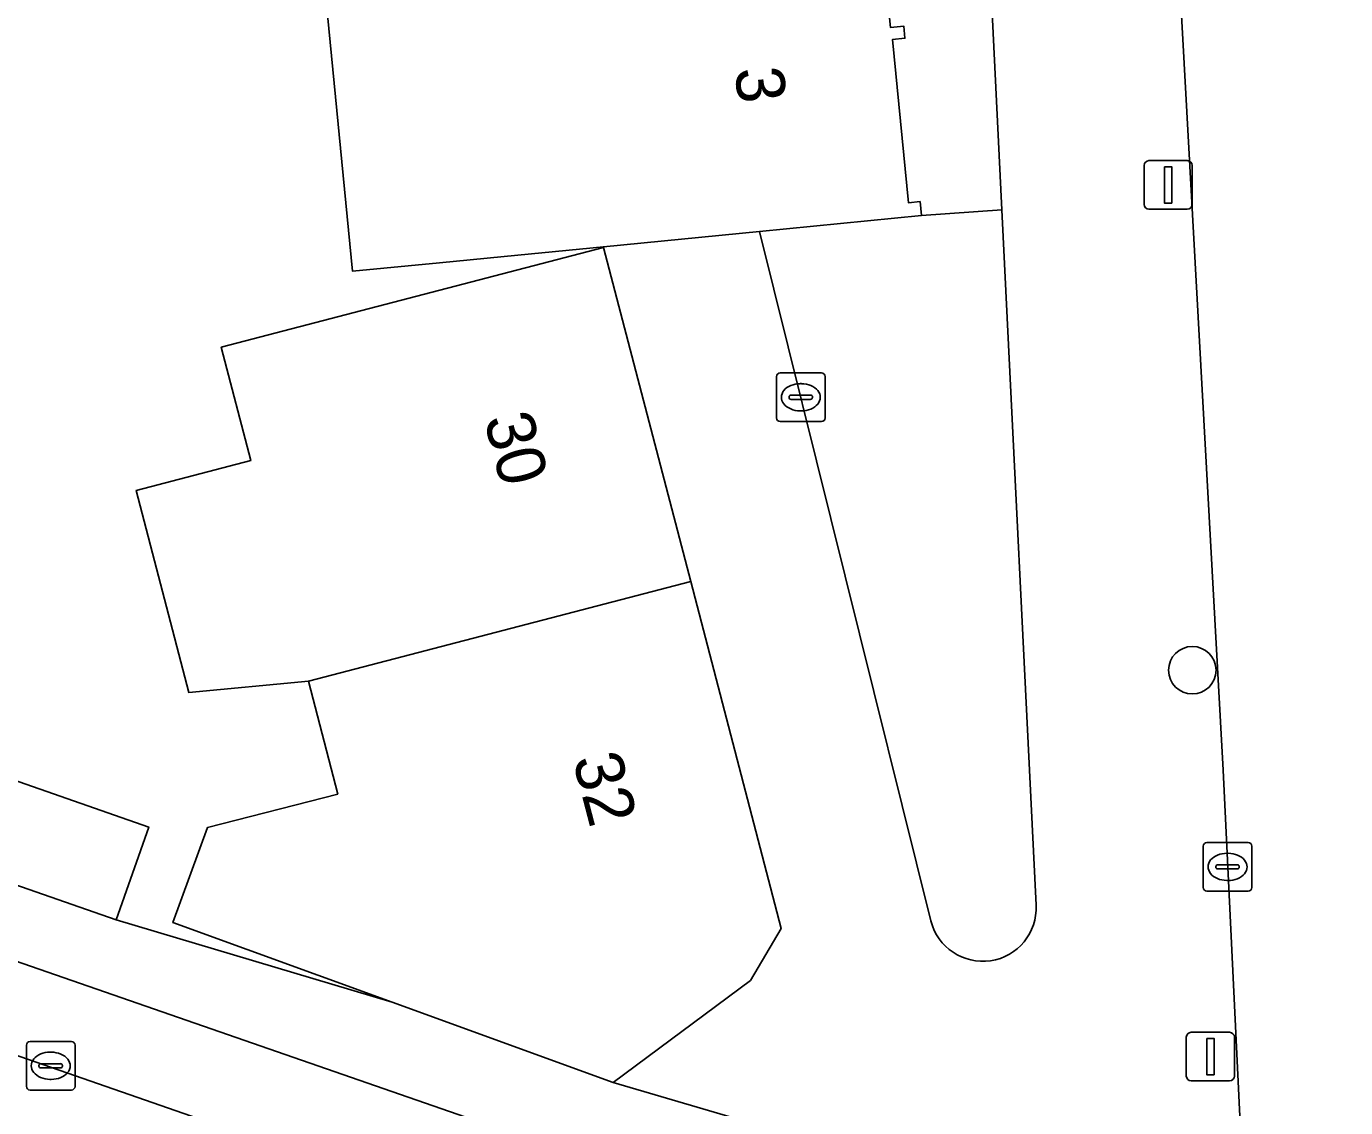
# Model space of a CAD drawing. Extents: x 160023 to 161302, y 384750 to 385707.
# Drawn here: x 160765.95 to 160793.11, y 385207.73 to 385229.99 of the extents above; entities that cross this region are included whole.
import ezdxf

# ---------------------------------------------------------------- set-up
doc = ezdxf.new("R2010")
doc.units = 0
for name, color, linetype in [('IMGEO_Boom', 7, 'Continuous'), ('IMGEO_Erf', 7, 'Continuous'), ('IMGEO_Groenvoorziening', 7, 'Continuous'), ('IMGEO_Kolk', 7, 'Continuous'), ('IMGEO_Lichtmast', 7, 'Continuous'), ('IMGEO_Muur', 7, 'Continuous'), ('IMGEO_Pand', 7, 'Continuous'), ('IMGEO_Pand_nummerreeks', 7, 'Continuous'), ('IMGEO_Parkeervlak_open', 7, 'Continuous'), ('IMGEO_Rijbaan_lokaal_open', 7, 'Continuous'), ('IMGEO_Voetpad_open', 7, 'Continuous')]:
    doc.layers.add(name, color=color, linetype=linetype)

msp = doc.modelspace()

# ---------------------------------------------------------------- linework, layer by layer
at = {"layer": 'IMGEO_Boom'}
msp.add_circle((160789.957, 385216.739), 0.489, dxfattribs=at)
at = {"layer": 'IMGEO_Erf'}
for points in [[(160783.565, 385231.748), (160783.739, 385229.972), (160784.016, 385229.999), (160784.04, 385229.749), (160783.782, 385229.724), (160784.11, 385226.363), (160784.35, 385226.387), (160784.378, 385226.098), (160786.035, 385226.217), (160784.865, 385250)], [(160762.985, 385215.424), (160768.467, 385213.51), (160767.797, 385211.6), (160773.479, 385209.904), (160768.967, 385211.544), (160769.678, 385213.501), (160772.361, 385214.19), (160771.755, 385216.515), (160769.294, 385216.28), (160768.209, 385220.44), (160770.571, 385221.056), (160769.962, 385223.39), (160777.835, 385225.445), (160777.832, 385225.458), (160776.069, 385225.286), (160774.458, 385225.128), (160772.665, 385224.953), (160772.095, 385230.802)]]:
    msp.add_lwpolyline(points, dxfattribs=at)
at = {"layer": 'IMGEO_Groenvoorziening'}
msp.add_lwpolyline([(160786.74, 385211.9), (160786.035, 385226.217), (160784.378, 385226.098), (160781.047, 385225.772), (160784.575, 385211.58)], dxfattribs=at)
msp.add_arc((160785.642, 385211.845), 1.099, 193.9219, 2.8936, dxfattribs=at)
at = {"layer": 'IMGEO_Kolk'}
for p, q in [((160781.395, 385221.933), (160781.395, 385222.785)), ((160781.47, 385222.859), (160782.322, 385222.859)), ((160782.396, 385222.785), (160782.396, 385221.933)), ((160781.697, 385222.402), (160782.095, 385222.402)), ((160781.883, 385222.639), (160781.908, 385222.639)), ((160781.654, 385222.353), (160781.654, 385222.365)), ((160782.092, 385222.316), (160781.694, 385222.316)), ((160782.138, 385222.365), (160782.138, 385222.353)), ((160782.322, 385221.859), (160781.47, 385221.859)), ((160781.906, 385222.079), (160781.881, 385222.079)), ((160790.257, 385213.191), (160791.109, 385213.191)), ((160790.182, 385212.265), (160790.182, 385213.117)), ((160790.67, 385212.971), (160790.695, 385212.971)), ((160791.183, 385213.117), (160791.183, 385212.265)), ((160790.441, 385212.685), (160790.441, 385212.697)), ((160790.879, 385212.648), (160790.481, 385212.648)), ((160790.484, 385212.734), (160790.882, 385212.734)), ((160790.925, 385212.697), (160790.925, 385212.685)), ((160790.693, 385212.411), (160790.668, 385212.411)), ((160791.109, 385212.191), (160790.257, 385212.191)), ((160766.024, 385209.096), (160766.876, 385209.096)), ((160765.949, 385208.17), (160765.949, 385209.022)), ((160766.437, 385208.876), (160766.462, 385208.876)), ((160766.95, 385209.022), (160766.95, 385208.17)), ((160766.208, 385208.59), (160766.208, 385208.602)), ((160766.646, 385208.553), (160766.248, 385208.553)), ((160766.251, 385208.639), (160766.649, 385208.639)), ((160766.692, 385208.602), (160766.692, 385208.59)), ((160766.46, 385208.316), (160766.435, 385208.316)), ((160766.876, 385208.096), (160766.024, 385208.096))]:
    msp.add_line(p, q, dxfattribs=at)
for points in [[(160781.395, 385221.933), (160781.395, 385222.785)], [(160781.47, 385222.859), (160782.322, 385222.859)], [(160782.396, 385222.785), (160782.396, 385221.933)], [(160782.322, 385221.859), (160781.47, 385221.859)], [(160790.257, 385213.191), (160791.109, 385213.191)], [(160790.182, 385212.265), (160790.182, 385213.117)], [(160791.183, 385213.117), (160791.183, 385212.265)], [(160791.109, 385212.191), (160790.257, 385212.191)], [(160766.024, 385209.096), (160766.876, 385209.096)], [(160765.949, 385208.17), (160765.949, 385209.022)], [(160766.95, 385209.022), (160766.95, 385208.17)], [(160766.876, 385208.096), (160766.024, 385208.096)]]:
    msp.add_lwpolyline(points, dxfattribs=at)
for centre, radius, start, end in [((160781.472, 385222.783), 0.0765, 91.552, 178.448), ((160781.472, 385222.783), 0.0765, 91.552, 178.448), ((160782.32, 385222.783), 0.0765, 1.552, 88.448), ((160782.32, 385222.783), 0.0765, 1.552, 88.448), ((160781.694, 385222.362), 0.0403, 85.8775, 175.7526), ((160782.099, 385222.364), 0.0386, 1.7309, 96.639), ((160781.691, 385222.352), 0.0366, 178.938, 274.7102), ((160782.095, 385222.359), 0.043, 264.8664, 352.4533), ((160781.472, 385221.935), 0.0765, 181.552, 268.448), ((160781.472, 385221.935), 0.0765, 181.552, 268.448), ((160782.32, 385221.935), 0.0765, 271.552, 358.448), ((160782.32, 385221.935), 0.0765, 271.552, 358.448), ((160790.259, 385213.115), 0.0765, 91.552, 178.448), ((160790.259, 385213.115), 0.0765, 91.552, 178.448), ((160791.107, 385213.115), 0.0765, 1.552, 88.448), ((160791.107, 385213.115), 0.0765, 1.552, 88.448), ((160790.481, 385212.694), 0.0403, 85.8775, 175.7526), ((160790.478, 385212.684), 0.0366, 178.938, 274.7102), ((160790.882, 385212.691), 0.043, 264.8664, 352.4533), ((160790.886, 385212.696), 0.0386, 1.7309, 96.639), ((160790.259, 385212.267), 0.0765, 181.552, 268.448), ((160790.259, 385212.267), 0.0765, 181.552, 268.448), ((160791.107, 385212.267), 0.0765, 271.552, 358.448), ((160791.107, 385212.267), 0.0765, 271.552, 358.448), ((160766.026, 385209.02), 0.0765, 91.552, 178.448), ((160766.026, 385209.02), 0.0765, 91.552, 178.448), ((160766.874, 385209.02), 0.0765, 1.552, 88.448), ((160766.874, 385209.02), 0.0765, 1.552, 88.448), ((160766.248, 385208.599), 0.0403, 85.8775, 175.7526), ((160766.245, 385208.589), 0.0366, 178.938, 274.7102), ((160766.649, 385208.596), 0.043, 264.8664, 352.4533), ((160766.653, 385208.601), 0.0386, 1.7309, 96.639), ((160766.026, 385208.172), 0.0765, 181.552, 268.448), ((160766.026, 385208.172), 0.0765, 181.552, 268.448), ((160766.874, 385208.172), 0.0765, 271.552, 358.448), ((160766.874, 385208.172), 0.0765, 271.552, 358.448)]:
    msp.add_arc(centre, radius, start, end, dxfattribs=at)
for centre, major_axis, ratio, start_param, end_param in [((160781.882, 385222.359), (-0.387, 0.002), 0.722429, 4.712389, 7.853982), ((160781.907, 385222.359), (-0.39, 0.002), 0.717154, 1.570796, 4.712389), ((160790.669, 385212.691), (-0.387, 0.002), 0.722429, 4.712389, 7.853982), ((160790.694, 385212.691), (-0.39, 0.002), 0.717154, 1.570796, 4.712389), ((160766.436, 385208.596), (-0.387, 0.002), 0.722429, 4.712389, 7.853982), ((160766.461, 385208.596), (-0.39, 0.002), 0.717154, 1.570796, 4.712389)]:
    msp.add_ellipse(centre, major_axis=major_axis, ratio=ratio, start_param=start_param, end_param=end_param, dxfattribs=at)
at = {"layer": 'IMGEO_Lichtmast'}
for p, q in [((160788.964, 385226.33), (160788.964, 385227.13)), ((160788.964, 385227.13), (160788.964, 385226.33)), ((160789.064, 385227.23), (160789.854, 385227.23)), ((160789.854, 385227.23), (160789.064, 385227.23)), ((160789.954, 385227.13), (160789.954, 385226.33)), ((160789.954, 385226.33), (160789.954, 385227.13)), ((160789.854, 385226.23), (160789.064, 385226.23)), ((160789.064, 385226.23), (160789.854, 385226.23)), ((160789.834, 385208.385), (160789.834, 385209.185)), ((160789.834, 385209.185), (160789.834, 385208.385)), ((160789.934, 385209.285), (160790.724, 385209.285)), ((160790.724, 385209.285), (160789.934, 385209.285)), ((160790.824, 385209.185), (160790.824, 385208.385)), ((160790.824, 385208.385), (160790.824, 385209.185)), ((160790.724, 385208.285), (160789.934, 385208.285)), ((160789.934, 385208.285), (160790.724, 385208.285))]:
    msp.add_line(p, q, dxfattribs=at)
for points in [[(160789.384, 385227.105), (160789.534, 385227.105), (160789.534, 385226.355), (160789.384, 385226.355), (160789.384, 385227.105)], [(160790.254, 385209.16), (160790.404, 385209.16), (160790.404, 385208.41), (160790.254, 385208.41), (160790.254, 385209.16)]]:
    msp.add_lwpolyline(points, dxfattribs=at)
for centre, start, end in [((160789.064, 385227.13), 90, 180), ((160789.064, 385227.13), 90, 180), ((160789.854, 385227.13), 0, 90), ((160789.854, 385227.13), 360, 90), ((160789.064, 385226.33), 180, 270), ((160789.064, 385226.33), 180, 270), ((160789.854, 385226.33), 270, 0), ((160789.854, 385226.33), 270, 0), ((160789.934, 385209.185), 90, 180), ((160789.934, 385209.185), 90, 180), ((160790.724, 385209.185), 0, 90), ((160790.724, 385209.185), 360, 90), ((160789.934, 385208.385), 180, 270), ((160789.934, 385208.385), 180, 270), ((160790.724, 385208.385), 270, 0), ((160790.724, 385208.385), 270, 0)]:
    msp.add_arc(centre, 0.1, start, end, dxfattribs=at)
at = {"layer": 'IMGEO_Muur'}
msp.add_lwpolyline([(160767.797, 385211.6), (160773.479, 385209.904)], dxfattribs=at)
at = {"layer": 'IMGEO_Pand'}
for points in [[(160783.782, 385229.724), (160784.04, 385229.749), (160784.016, 385229.999), (160783.739, 385229.972), (160783.565, 385231.748), (160783.781, 385231.769), (160783.766, 385231.925), (160772.095, 385230.802), (160772.665, 385224.953), (160774.458, 385225.128), (160776.069, 385225.286), (160777.832, 385225.458), (160781.047, 385225.772), (160784.378, 385226.098), (160784.35, 385226.387), (160784.11, 385226.363)], [(160777.835, 385225.445), (160769.962, 385223.39), (160770.571, 385221.056), (160768.209, 385220.44), (160769.294, 385216.28), (160771.755, 385216.515), (160779.628, 385218.567)], [(160767.797, 385211.6), (160768.467, 385213.51), (160762.985, 385215.424), (160765.335, 385222.136), (160759.375, 385224.223), (160756.351, 385215.59)], [(160779.628, 385218.567), (160771.755, 385216.515), (160772.361, 385214.19), (160769.678, 385213.501), (160768.967, 385211.544), (160773.479, 385209.904), (160778.033, 385208.249), (160780.858, 385210.348), (160781.49, 385211.425)]]:
    msp.add_lwpolyline(points, close=True, dxfattribs=at)
at = {"layer": 'IMGEO_Parkeervlak_open'}
for points in [[(160782.993, 385203.324), (160783.445, 385204.608), (160727.342, 385224.065), (160721.742, 385226.004), (160720.554, 385226.4), (160699.267, 385233.748), (160694.461, 385235.418), (160659.461, 385247.549), (160654.681, 385249.21), (160652.403, 385250), (160639.062, 385254.626), (160635.293, 385255.965)], [(160633.875, 385254.519), (160646.927, 385250), (160676.865, 385239.636), (160684.321, 385237.055), (160720.019, 385224.698), (160728.965, 385221.591), (160783.288, 385202.713)]]:
    msp.add_lwpolyline(points, dxfattribs=at)
at = {"layer": 'IMGEO_Rijbaan_lokaal_open'}
msp.add_lwpolyline([(160811.481, 385266.142), (160805.515, 385265.833), (160805.529, 385265.567), (160788.051, 385264.661), (160788.404, 385258.674), (160788.484, 385257.309), (160788.518, 385256.641), (160788.644, 385250), (160790.595, 385214.684), (160791.09, 385204.425), (160791.198, 385202.182), (160798.755, 385200.333), (160798.348, 385201.791), (160798.16, 385202.794), (160798.071, 385203.811), (160797.789, 385209.763), (160796.89, 385226.567)], dxfattribs=at)
msp.add_lwpolyline([(160728.965, 385221.591), (160727.822, 385218.288), (160782.111, 385199.477), (160782.226, 385199.437), (160783.151, 385199.087), (160784.283, 385202.393), (160783.288, 385202.713)], close=True, dxfattribs=at)
at = {"layer": 'IMGEO_Voetpad_open'}
for points in [[(160790.595, 385214.684), (160788.644, 385250), (160788.518, 385256.641), (160788.484, 385257.309), (160788.404, 385258.674), (160787.98, 385258.661), (160787.639, 385264.703), (160784.608, 385264.448), (160784.924, 385258.438), (160784.495, 385258.4), (160784.63, 385256.814), (160784.613, 385255.119), (160784.865, 385250), (160786.035, 385226.217), (160786.74, 385211.9)], [(160635.293, 385255.965), (160639.062, 385254.626), (160652.403, 385250), (160654.681, 385249.21), (160655.023, 385250.193), (160659.803, 385248.532), (160659.461, 385247.549), (160694.461, 385235.418), (160694.803, 385236.401), (160699.612, 385234.731), (160699.267, 385233.748), (160720.554, 385226.4), (160721.742, 385226.004), (160722.083, 385226.987), (160727.687, 385225.047), (160727.342, 385224.065), (160783.445, 385204.608), (160782.993, 385203.324)], [(160784.575, 385211.58), (160781.047, 385225.772), (160777.832, 385225.458), (160777.835, 385225.445), (160779.628, 385218.567), (160781.49, 385211.425), (160780.858, 385210.348), (160778.033, 385208.249), (160784.154, 385206.456), (160791.09, 385204.425), (160790.595, 385214.684)], [(160791.09, 385204.425), (160784.154, 385206.456), (160778.033, 385208.249), (160773.479, 385209.904), (160767.797, 385211.6), (160756.351, 385215.59), (160750.119, 385217.762), (160749.206, 385218.103), (160744.226, 385219.842), (160739.574, 385221.466), (160738.63, 385221.796)]]:
    msp.add_lwpolyline(points, dxfattribs=at)
msp.add_arc((160785.642, 385211.845), 1.099, 193.9219, 2.8936, dxfattribs=at)

# ---------------------------------------------------------------- texts
at = {"layer": 'IMGEO_Pand_nummerreeks'}
for s, rotation, p in [('3', 275.7523, (160780.536, 385229.118)), ('30', 284.6102, (160775.367, 385221.909)), ('32', 284.6102, (160777.193, 385214.904))]:
    msp.add_text(s, height=1, rotation=rotation, dxfattribs=at).set_placement(p)

doc.saveas('drawing.dxf')
